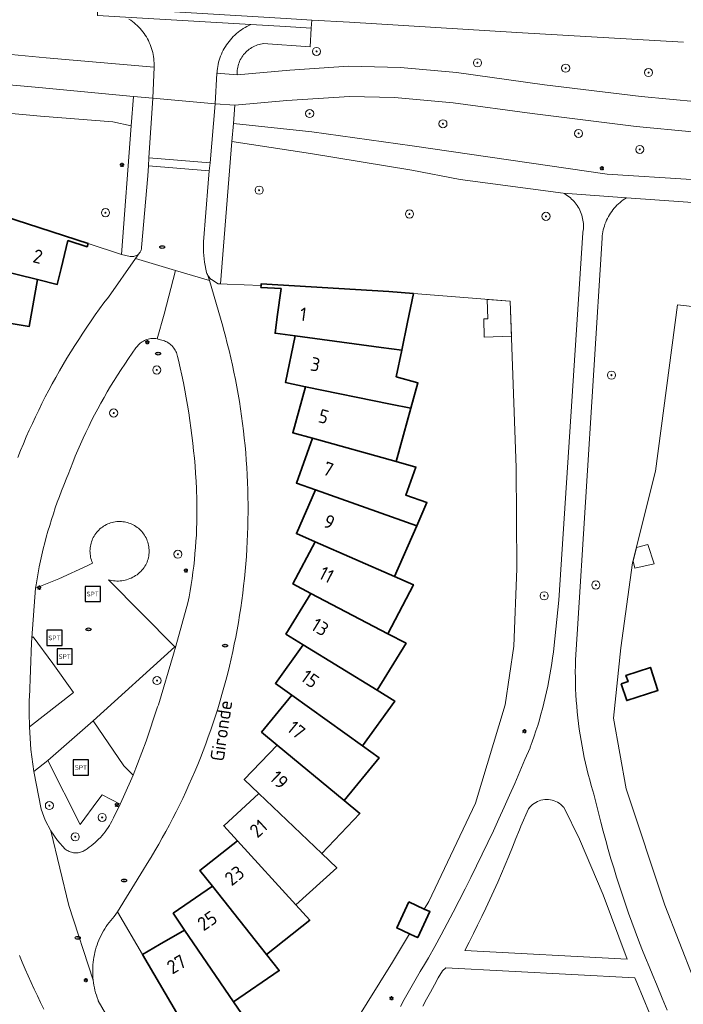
# Model space of a CAD drawing. Header units: metres. Extents: x 152610 to 160096, y 456114 to 462495.
# Tile 562 of 656: x 158316 to 158381, y 460852 to 460949. Entities that reach past the tile are written whole.
import ezdxf
from ezdxf.enums import TextEntityAlignment as Align

# ---------------------------------------------------------------- set-up
doc = ezdxf.new("R2010")
doc.units = ezdxf.units.M
doc.header["$LTSCALE"] = 0.5
doc.layers.get('0').update_dxf_attribs({"linetype": 'CONTINUOUS'})
for name, color, linetype, lineweight in [('B-PV-GR-BOOM-S', 251, 'CONTINUOUS', 25), ('B-PV-IE-MEUBILAIR-S', 251, 'CONTINUOUS', 25), ('B-PV-IE-MEUBILAIR_WEGMEUBILAIR-S', 251, 'CONTINUOUS', 25), ('B-PV-OG-BEBOUWING-GV', 6, 'CONTINUOUS', 35), ('B-PV-OG-BEBOUWING-T18', 1, 'CONTINUOUS', 18), ('B-PV-OG-BEBOUWING_SCHUUR-GV', 251, 'CONTINUOUS', 18), ('B-PV-OG-TERREIN_BEGROEID-GV', 251, 'CONTINUOUS', 18), ('B-PV-OG-TOPOGRAFIE-T18', 1, 'CONTINUOUS', 18), ('B-PV-VH-GESLOTENVERHARDING_ASFALT-GV', 251, 'CONTINUOUS', 18), ('B-PV-VH-OPENVERHARDING_BETONSTRAATSTEEN-GV', 251, 'CONTINUOUS', 18), ('B-PV-VH-OPENVERHARDING_STRAATBAKSTEEN-GV', 251, 'CONTINUOUS', 18), ('B-PV-VH-OPENVERHARDING_TEGEL-GV', 251, 'CONTINUOUS', 18)]:
    doc.layers.add(name, color=color, linetype=linetype, lineweight=lineweight)
doc.styles.add('NLCS-ISO', font='NLCS-ISO.ttf')
doc.styles.add('NLCS-ISO-M750-T18', font='NLCS-ISO.ttf', dxfattribs={"height": 1.35})

# ---------------------------------------------------------------- blocks, each defined once
blk = doc.blocks.new('SIE-MEUBILAIR_PAAL_LICHTMAST-SO')
for points in [[(-0.62, 0), (-1, 0)], [(-0.71, 0.71), (-0.44, 0.44)], [(0, 1), (0, 0.62)], [(0.44, 0.44), (0.71, 0.71)], [(1, 0), (0.62, 0)], [(-0.71, -0.71), (-0.44, -0.44)], [(0, -0.62), (0, -1)], [(0.44, -0.44), (0.71, -0.71)]]:
    blk.add_lwpolyline(points)
blk.add_circle((0, 0), 0.5)
blk = doc.blocks.new('SIE-MEUBILAIR_PUT_RIOOLPUT-SO')
blk.add_ellipse((0, 0), major_axis=(1.25, 0), ratio=0.54)
at = {"style": 'NLCS-ISO'}
blk.add_text('ri', height=0.75, dxfattribs=at).set_placement((-0.04, 0.07), align=Align.MIDDLE_CENTER)
blk = doc.blocks.new('SIE-WEG_SPEELTOESTEL-SO')
at = {"flags": 128}
blk.add_lwpolyline([(-3.75, -3.75), (3.75, -3.75), (3.75, 3.75), (-3.75, 3.75)], close=True, dxfattribs=at)
at = {"style": 'NLCS-ISO'}
blk.add_text('SPT', height=2.25, dxfattribs=at).set_placement((0, 0), align=Align.MIDDLE_CENTER)
blk = doc.blocks.new('SGR-BOOM_GBKN-SO')
at = {"linetype": 'ByBlock', "lineweight": 18}
h = blk.add_hatch(color=0, dxfattribs=at)
h.dxf.hatch_style = 1
edge = h.paths.add_edge_path()
edge.add_arc((0, 0), 0.25, 0, 360)
at = {"color": 0, "linetype": 'ByBlock', "lineweight": 18}
for radius in [2, 0.25]:
    blk.add_circle((0, 0), radius, dxfattribs=at)
at = {"color": 0, "linetype": 'ByBlock', "lineweight": 18, "style": 'NLCS-ISO'}
blk.add_attdef('SOORT', (2.5, 0), '', height=1.5, dxfattribs=at)

msp = doc.modelspace()

# ---------------------------------------------------------------- linework, layer by layer
at = {"layer": 'B-PV-OG-BEBOUWING-GV', "flags": 128}
for points in [[(158322.465, 460926.646), (158310.515, 460930.496), (158309.864, 460927.867), (158309.191, 460925.135), (158317.476, 460923.089), (158319.416, 460922.611), (158319.803, 460924.179), (158320.476, 460926.91), (158322.353, 460926.305)], [(158309.191, 460925.135), (158307.228, 460925.619), (158306.298, 460920.276), (158314.704, 460918.813), (158316.673, 460918.471), (158317.476, 460923.089)], [(158339.459, 460922.497), (158339.448, 460922.32), (158341.417, 460922.2), (158341.047, 460919.409), (158340.834, 460917.807), (158342.817, 460917.544), (158351.279, 460916.42), (158353.286, 460916.154), (158353.85, 460918.906), (158354.425, 460921.711), (158352.007, 460921.902), (158339.47, 460922.68)], [(158351.279, 460916.42), (158342.817, 460917.544), (158341.875, 460912.949), (158343.834, 460912.548), (158352.196, 460910.834), (158354.182, 460910.427), (158354.881, 460912.93), (158352.748, 460913.527), (158353.286, 460916.154)], [(158352.196, 460910.834), (158343.834, 460912.548), (158342.573, 460908.03), (158344.499, 460907.492), (158352.721, 460905.198), (158354.182, 460910.427)], [(158352.721, 460905.198), (158344.499, 460907.492), (158342.925, 460903.076), (158344.809, 460902.404), (158354.758, 460898.858), (158355.76, 460901.148), (158353.687, 460901.888), (158354.673, 460904.654)], [(158354.758, 460898.858), (158344.809, 460902.404), (158342.929, 460898.108), (158344.762, 460897.306), (158352.583, 460893.886)], [(158352.583, 460893.886), (158344.762, 460897.306), (158342.587, 460893.151), (158344.359, 460892.223), (158351.921, 460888.265), (158354.438, 460893.075)], [(158351.921, 460888.265), (158344.359, 460892.223), (158341.899, 460888.231), (158343.602, 460887.181), (158350.871, 460882.705), (158353.717, 460887.325)], [(158350.871, 460882.705), (158343.602, 460887.181), (158340.868, 460883.369), (158342.494, 460882.204), (158349.431, 460877.231), (158352.594, 460881.643)], [(158374.865, 460883.333), (158375.403, 460881.686), (158378.461, 460882.684), (158377.722, 460884.948), (158375.328, 460884.166), (158375.529, 460883.55)], [(158349.431, 460877.231), (158342.494, 460882.204), (158339.501, 460878.592), (158341.041, 460877.316), (158347.613, 460871.87), (158351.078, 460876.05)], [(158347.613, 460871.87), (158341.041, 460877.316), (158337.803, 460873.922), (158339.249, 460872.541), (158345.427, 460866.65), (158349.173, 460870.577)], [(158345.427, 460866.65), (158339.249, 460872.541), (158335.783, 460869.382), (158337.129, 460867.904), (158342.879, 460861.594), (158346.893, 460865.251)], [(158342.879, 460861.594), (158337.129, 460867.904), (158333.45, 460864.994), (158334.69, 460863.425), (158339.985, 460856.73), (158344.243, 460860.097)], [(158339.985, 460856.73), (158334.69, 460863.425), (158330.817, 460860.779), (158331.944, 460859.128), (158336.76, 460852.083), (158341.241, 460855.142)], [(158353.977, 460861.897), (158352.791, 460859.34), (158354.051, 460858.755), (158354.612, 460858.495), (158354.863, 460858.379), (158356.05, 460860.936), (158355.504, 460861.189)], [(158336.76, 460852.083), (158331.944, 460859.128), (158329.481, 460857.689), (158327.81, 460856.71), (158334.153, 460845.868), (158334.462, 460846.051), (158336.775, 460847.215), (158335.874, 460849.221), (158337.903, 460850.41)]]:
    msp.add_lwpolyline(points, close=True, dxfattribs=at)
at = {"layer": 'B-PV-OG-BEBOUWING_SCHUUR-GV', "flags": 128}
for points in [[(158363.938, 460920.958), (158361.68, 460921.137), (158361.736, 460919.232), (158361.352, 460919.23), (158361.385, 460917.43), (158364.065, 460917.524)], [(158378.084, 460895.133), (158377.486, 460897.049), (158376.355, 460896.732), (158376.024, 460895.409), (158376.203, 460894.703)]]:
    msp.add_lwpolyline(points, close=True, dxfattribs=at)
at = {"layer": 'B-PV-OG-TERREIN_BEGROEID-GV', "flags": 128}
for points in [[(158310.735, 460945.605), (158318.342, 460944.882), (158328.942, 460943.977), (158328.946, 460944.183), (158328.942, 460944.39), (158328.931, 460944.596), (158328.911, 460944.802), (158328.883, 460945.006), (158328.848, 460945.21), (158328.804, 460945.412), (158328.753, 460945.612), (158328.694, 460945.81), (158328.628, 460946.005), (158328.554, 460946.198), (158328.472, 460946.388), (158328.383, 460946.574), (158328.288, 460946.757), (158328.185, 460946.936), (158328.075, 460947.111), (158327.958, 460947.282), (158327.835, 460947.448), (158327.706, 460947.609), (158327.571, 460947.764), (158327.429, 460947.915), (158327.282, 460948.06), (158327.129, 460948.199), (158326.972, 460948.332), (158326.809, 460948.459), (158326.641, 460948.579), (158326.469, 460948.693)], [(158380.975, 460946.415), (158364.584, 460947.383), (158348.147, 460948.388), (158344.442, 460948.605), (158344.396, 460947.806), (158344.279, 460945.982), (158339.653, 460946.279), (158339.556, 460946.264), (158339.406, 460946.235), (158339.257, 460946.198), (158339.111, 460946.154), (158338.966, 460946.101), (158338.825, 460946.042), (158338.687, 460945.975), (158338.553, 460945.9), (158338.423, 460945.819), (158338.297, 460945.732), (158338.176, 460945.638), (158338.06, 460945.537), (158337.95, 460945.431), (158337.845, 460945.319), (158337.746, 460945.202), (158337.654, 460945.08), (158337.567, 460944.953), (158337.488, 460944.822), (158337.416, 460944.687), (158337.35, 460944.548), (158337.292, 460944.406), (158337.242, 460944.262), (158337.199, 460944.114), (158337.164, 460943.965), (158337.137, 460943.814), (158337.117, 460943.662), (158337.106, 460943.51), (158337.102, 460943.356), (158337.107, 460943.203), (158342.297, 460943.664), (158348.064, 460944.06), (158353.147, 460943.937), (158358.676, 460943.447), (158367.332, 460942.246), (158376.812, 460941.086), (158387.974, 460940.021)], [(158310.515, 460930.496), (158322.465, 460926.646), (158325.722, 460925.557), (158326.7, 460938.196), (158324.884, 460938.608), (158317.783, 460939.147), (158308.531, 460939.997)], [(158353.165, 460851.595), (158353.538, 460852.294), (158353.918, 460852.989), (158354.306, 460853.681), (158354.699, 460854.368), (158355.1, 460855.051), (158355.508, 460855.73), (158355.923, 460856.405), (158356.538, 460857.522), (158357.145, 460858.642), (158357.746, 460859.767), (158358.339, 460860.895), (158358.926, 460862.027), (158359.505, 460863.162), (158360.077, 460864.301), (158360.642, 460865.444), (158361.2, 460866.59), (158361.75, 460867.739), (158362.294, 460868.892), (158362.83, 460870.049), (158363.359, 460871.209), (158363.88, 460872.372), (158364.394, 460873.538), (158364.901, 460874.708), (158365.401, 460875.88), (158365.893, 460877.056), (158365.913, 460877.104), (158366.109, 460877.637), (158366.297, 460878.173), (158366.477, 460878.711), (158366.65, 460879.252), (158366.815, 460879.795), (158366.973, 460880.341), (158367.123, 460880.889), (158367.265, 460881.439), (158367.399, 460881.99), (158367.526, 460882.544), (158367.644, 460883.099), (158367.755, 460883.656), (158367.858, 460884.214), (158367.954, 460884.774), (158368.041, 460885.335), (158368.12, 460885.898), (158368.192, 460886.461), (158368.233, 460886.819), (158368.718, 460891.574), (158371.088, 460927.663), (158371.102, 460927.743), (158371.126, 460927.912), (158371.141, 460928.082), (158371.149, 460928.253), (158371.149, 460928.424), (158371.141, 460928.595), (158371.124, 460928.765), (158371.1, 460928.934), (158371.068, 460929.102), (158371.028, 460929.268), (158370.981, 460929.432), (158370.925, 460929.594), (158370.863, 460929.753), (158370.793, 460929.909), (158370.715, 460930.061), (158370.631, 460930.21), (158370.54, 460930.354), (158370.442, 460930.494), (158370.337, 460930.63), (158370.227, 460930.76), (158370.11, 460930.885), (158369.988, 460931.005), (158369.86, 460931.118), (158369.727, 460931.226), (158369.59, 460931.327), (158369.447, 460931.421), (158369.301, 460931.509), (158369.15, 460931.59), (158359.014, 460932.92), (158354.283, 460933.826), (158344.328, 460935.471), (158336.599, 460936.644), (158335.475, 460922.657), (158336.113, 460922.645), (158339.459, 460922.497), (158339.47, 460922.68), (158352.007, 460921.902), (158354.425, 460921.711), (158363.938, 460920.958), (158364.541, 460904.604), (158364.583, 460894.653), (158364.31, 460887.026), (158363.457, 460881.265), (158360.524, 460871.606), (158355.952, 460861.94), (158355.504, 460861.189), (158356.05, 460860.936), (158354.863, 460858.379), (158354.612, 460858.495), (158354.051, 460858.755), (158352.393, 460855.977), (158343.658, 460841.989)], [(158381.419, 460930.687), (158375.369, 460931.118), (158375.221, 460931.024), (158375.056, 460930.909), (158374.895, 460930.789), (158374.74, 460930.662), (158374.589, 460930.528), (158374.444, 460930.389), (158374.305, 460930.245), (158374.171, 460930.095), (158374.044, 460929.939), (158373.923, 460929.779), (158373.808, 460929.614), (158373.7, 460929.444), (158373.599, 460929.271), (158373.505, 460929.093), (158373.418, 460928.912), (158373.338, 460928.728), (158373.265, 460928.541), (158373.2, 460928.35), (158373.143, 460928.158), (158373.094, 460927.963), (158373.052, 460927.766), (158373.018, 460927.568), (158372.992, 460927.369), (158372.974, 460927.169), (158370.529, 460888.229), (158370.386, 460886.227), (158370.365, 460885.661), (158370.352, 460885.094), (158370.347, 460884.528), (158370.351, 460883.961), (158370.362, 460883.394), (158370.381, 460882.828), (158370.408, 460882.262), (158370.443, 460881.696), (158370.486, 460881.131), (158370.537, 460880.567), (158370.596, 460880.004), (158370.663, 460879.441), (158370.738, 460878.879), (158370.821, 460878.319), (158370.912, 460877.759), (158371.01, 460877.201), (158371.117, 460876.645), (158371.231, 460876.09), (158371.354, 460875.536), (158371.484, 460874.985), (158371.621, 460874.435), (158371.767, 460873.888), (158371.92, 460873.342), (158372.081, 460872.799), (158372.181, 460872.474), (158372.397, 460871.562), (158372.621, 460870.652), (158372.852, 460869.743), (158373.091, 460868.837), (158373.338, 460867.933), (158373.593, 460867.03), (158373.855, 460866.131), (158374.125, 460865.233), (158374.403, 460864.338), (158374.688, 460863.445), (158374.981, 460862.554), (158375.282, 460861.666), (158375.59, 460860.781), (158375.906, 460859.898), (158376.229, 460859.019), (158376.559, 460858.141), (158376.898, 460857.267), (158377.243, 460856.396), (158377.596, 460855.527), (158377.956, 460854.662), (158378.324, 460853.8), (158378.395, 460853.636), (158378.883, 460852.435), (158379.378, 460851.238)], [(158383.375, 460850.77), (158379.135, 460861.581), (158375.35, 460873.003), (158374.101, 460879.975), (158374.834, 460886.88), (158375.981, 460895.235), (158378.23, 460904.242), (158380.402, 460920.587), (158391.72, 460919.308)], [(158334.153, 460845.868), (158327.81, 460856.71), (158325.35, 460860.914), (158325.179, 460860.687), (158325.01, 460860.46), (158324.842, 460860.272), (158324.68, 460860.079), (158324.525, 460859.881), (158324.375, 460859.679), (158324.233, 460859.471), (158324.096, 460859.259), (158323.967, 460859.043), (158323.845, 460858.823), (158323.729, 460858.599), (158323.621, 460858.372), (158323.52, 460858.141), (158323.427, 460857.907), (158323.341, 460857.671), (158323.262, 460857.431), (158323.192, 460857.19), (158323.128, 460856.946), (158323.073, 460856.7), (158323.026, 460856.453), (158322.986, 460856.204), (158322.954, 460855.955), (158322.931, 460855.704), (158322.915, 460855.453), (158322.907, 460855.201), (158322.907, 460854.949), (158322.915, 460854.697), (158322.931, 460854.446), (158322.956, 460854.195), (158322.988, 460853.946), (158323.028, 460853.697), (158323.076, 460853.45), (158323.131, 460853.204), (158323.195, 460852.961), (158323.266, 460852.719), (158323.345, 460852.48), (158323.431, 460852.243), (158323.46, 460852.17), (158324.17, 460850.92)], [(158377.64, 460850.963), (158377.013, 460852.469), (158376.393, 460853.979), (158376.203, 460854.434), (158357.611, 460855.414), (158357.278, 460855.109), (158356.881, 460854.42), (158356.492, 460853.728), (158356.109, 460853.031), (158355.733, 460852.331), (158355.365, 460851.627)]]:
    msp.add_lwpolyline(points, dxfattribs=at)
for points in [[(158352.577, 460940.987), (158348.163, 460941.1), (158341.988, 460940.683), (158336.886, 460940.221), (158336.743, 460938.439), (158344.435, 460937.613), (158354.322, 460936.225), (158373.477, 460933.431), (158381.756, 460932.938), (158390.706, 460932.116), (158400.464, 460930.897), (158404.212, 460930.579), (158408.375, 460930.497), (158408.692, 460935.235), (158398.175, 460936.201), (158387.392, 460937.072), (158376.336, 460938.119), (158366.098, 460939.421), (158358.354, 460940.473)], [(158317.29, 460892.75), (158319.57, 460893.65), (158322.43, 460894.97), (158322.9, 460895.19), (158322.887, 460895.218), (158322.83, 460895.359), (158322.78, 460895.503), (158322.737, 460895.649), (158322.702, 460895.798), (158322.675, 460895.948), (158322.656, 460896.099), (158322.644, 460896.251), (158322.641, 460896.403), (158322.646, 460896.556), (158322.659, 460896.708), (158322.679, 460896.859), (158322.708, 460897.008), (158322.745, 460897.157), (158322.789, 460897.302), (158322.84, 460897.446), (158322.9, 460897.586), (158322.966, 460897.724), (158323.04, 460897.857), (158323.12, 460897.987), (158323.207, 460898.112), (158323.301, 460898.232), (158323.401, 460898.347), (158323.506, 460898.457), (158323.618, 460898.561), (158323.734, 460898.659), (158323.856, 460898.751), (158323.982, 460898.837), (158324.113, 460898.916), (158324.247, 460898.987), (158324.385, 460899.052), (158324.527, 460899.109), (158324.671, 460899.159), (158324.817, 460899.201), (158324.966, 460899.236), (158325.116, 460899.262), (158325.267, 460899.281), (158325.419, 460899.291), (158325.571, 460899.294), (158325.724, 460899.289), (158325.876, 460899.275), (158326.027, 460899.254), (158326.176, 460899.225), (158326.324, 460899.188), (158326.47, 460899.144), (158326.613, 460899.091), (158326.753, 460899.032), (158326.891, 460898.965), (158327.024, 460898.891), (158327.153, 460898.81), (158327.278, 460898.722), (158327.398, 460898.628), (158327.513, 460898.528), (158327.622, 460898.422), (158327.726, 460898.31), (158327.824, 460898.194), (158327.915, 460898.071), (158328, 460897.945), (158328.079, 460897.814), (158328.15, 460897.679), (158328.214, 460897.541), (158328.271, 460897.4), (158328.32, 460897.255), (158328.362, 460897.109), (158328.396, 460896.96), (158328.422, 460896.81), (158328.44, 460896.659), (158328.45, 460896.506), (158328.452, 460896.354), (158328.446, 460896.202), (158328.432, 460896.05), (158328.411, 460895.899), (158328.381, 460895.749), (158328.344, 460895.602), (158328.299, 460895.456), (158328.246, 460895.313), (158328.186, 460895.173), (158328.118, 460895.036), (158328.044, 460894.903), (158327.962, 460894.774), (158327.874, 460894.65), (158327.78, 460894.53), (158327.75, 460894.497), (158327.636, 460894.381), (158327.517, 460894.27), (158327.392, 460894.165), (158327.262, 460894.067), (158327.128, 460893.975), (158326.989, 460893.889), (158326.846, 460893.811), (158326.699, 460893.74), (158326.549, 460893.676), (158326.397, 460893.619), (158326.241, 460893.57), (158326.084, 460893.528), (158325.924, 460893.495), (158325.763, 460893.469), (158325.601, 460893.451), (158325.438, 460893.442), (158325.275, 460893.44), (158325.113, 460893.446), (158324.95, 460893.46), (158324.789, 460893.482), (158324.628, 460893.512), (158324.47, 460893.55), (158330.991, 460886.97), (158331.071, 460887.023), (158332.26, 460891.29), (158332.375, 460891.891), (158332.483, 460892.494), (158332.582, 460893.098), (158332.674, 460893.704), (158332.758, 460894.31), (158332.834, 460894.918), (158332.902, 460895.527), (158332.962, 460896.136), (158333.014, 460896.746), (158333.058, 460897.357), (158333.094, 460897.968), (158333.122, 460898.58), (158333.142, 460899.192), (158333.154, 460899.804), (158333.158, 460900.417), (158333.154, 460901.029), (158333.142, 460901.641), (158333.122, 460902.253), (158333.12, 460902.31), (158333.11, 460902.51), (158333.069, 460903.26), (158333.021, 460904.01), (158332.965, 460904.76), (158332.9, 460905.508), (158332.828, 460906.256), (158332.747, 460907.003), (158332.659, 460907.749), (158332.563, 460908.495), (158332.459, 460909.239), (158332.347, 460909.982), (158332.227, 460910.723), (158332.099, 460911.464), (158331.963, 460912.203), (158331.819, 460912.941), (158331.668, 460913.677), (158331.509, 460914.411), (158331.341, 460915.144), (158331.25, 460915.53), (158331.218, 460915.657), (158331.179, 460915.781), (158331.132, 460915.903), (158331.078, 460916.022), (158331.016, 460916.137), (158330.948, 460916.248), (158330.873, 460916.355), (158330.791, 460916.457), (158330.704, 460916.554), (158330.61, 460916.646), (158330.512, 460916.731), (158330.408, 460916.81), (158330.299, 460916.883), (158330.187, 460916.949), (158330.07, 460917.008), (158329.95, 460917.06), (158329.827, 460917.104), (158329.702, 460917.141), (158329.574, 460917.17), (158329.45, 460917.19), (158329.25, 460917.26), (158329.123, 460917.279), (158328.996, 460917.29), (158328.867, 460917.293), (158328.739, 460917.288), (158328.612, 460917.276), (158328.485, 460917.255), (158328.361, 460917.226), (158328.238, 460917.19), (158328.117, 460917.146), (158328, 460917.095), (158327.886, 460917.036), (158327.776, 460916.97), (158327.67, 460916.898), (158327.569, 460916.819), (158327.473, 460916.734), (158327.382, 460916.644), (158327.298, 460916.547), (158327.219, 460916.446), (158327.16, 460916.36), (158326.784, 460915.837), (158326.415, 460915.308), (158326.053, 460914.776), (158325.697, 460914.239), (158325.348, 460913.697), (158325.005, 460913.151), (158324.67, 460912.601), (158324.341, 460912.047), (158324.019, 460911.489), (158323.704, 460910.927), (158323.397, 460910.361), (158323.096, 460909.791), (158322.802, 460909.218), (158322.515, 460908.641), (158322.236, 460908.06), (158321.964, 460907.476), (158321.699, 460906.889), (158321.441, 460906.298), (158321.191, 460905.705), (158320.948, 460905.108), (158320.713, 460904.508), (158320.485, 460903.905), (158320.38, 460903.62), (158320.071, 460902.876), (158319.85, 460902.319), (158319.635, 460901.759), (158319.429, 460901.196), (158319.23, 460900.63), (158319.038, 460900.062), (158318.854, 460899.492), (158318.678, 460898.918), (158318.509, 460898.343), (158318.348, 460897.766), (158318.195, 460897.186), (158318.05, 460896.604), (158317.912, 460896.021), (158317.782, 460895.435), (158317.66, 460894.848), (158317.546, 460894.26), (158317.44, 460893.67), (158317.341, 460893.078)], [(158316.69, 460879.1), (158321.01, 460882.49), (158319, 460885.32), (158317.05, 460887.96), (158316.92, 460887.867), (158316.883, 460887.376), (158316.7, 460881.99), (158316.67, 460881.84), (158316.657, 460880.47)], [(158330.858, 460886.261), (158331.071, 460887.023), (158330.991, 460886.97), (158322.94, 460879.7), (158325.96, 460875.27), (158326.87, 460874.35), (158328.165, 460877.684), (158329.29, 460881.08), (158329.36, 460881.26)], [(158321.67, 460869.49), (158318.51, 460875.78), (158317.11, 460874.7), (158317.85, 460871.01), (158318.243, 460869.921), (158318.775, 460868.893), (158319.434, 460867.945), (158320.21, 460867.09), (158320.3, 460867.02), (158320.394, 460866.957), (158320.493, 460866.9), (158320.596, 460866.85), (158320.702, 460866.808), (158320.81, 460866.773), (158320.921, 460866.746), (158321.033, 460866.727), (158321.146, 460866.715), (158321.26, 460866.712), (158321.374, 460866.716), (158321.487, 460866.729), (158321.6, 460866.75), (158321.71, 460866.778), (158321.818, 460866.814), (158321.923, 460866.857), (158322.025, 460866.908), (158322.123, 460866.966), (158322.16, 460866.99), (158322.365, 460867.123), (158322.565, 460867.263), (158322.76, 460867.41), (158322.951, 460867.563), (158323.137, 460867.722), (158323.317, 460867.886), (158323.491, 460868.057), (158323.66, 460868.234), (158323.824, 460868.415), (158323.981, 460868.602), (158324.132, 460868.795), (158324.276, 460868.991), (158324.414, 460869.193), (158324.545, 460869.399), (158324.67, 460869.609), (158324.788, 460869.823), (158324.898, 460870.041), (158324.95, 460870.15), (158325.593, 460871.499), (158323.839, 460872.431), (158323.42, 460871.87)], [(158359.473, 460857.118), (158375.435, 460856.277), (158373.089, 460862.588), (158370.769, 460868.074), (158369.211, 460871.194), (158369.191, 460871.218), (158369.06, 460871.353), (158368.919, 460871.476), (158368.768, 460871.587), (158368.608, 460871.685), (158368.44, 460871.768), (158368.266, 460871.837), (158368.086, 460871.891), (158367.902, 460871.929), (158367.716, 460871.952), (158367.529, 460871.959), (158367.341, 460871.949), (158367.155, 460871.924), (158366.973, 460871.883), (158366.794, 460871.826), (158366.62, 460871.755), (158366.454, 460871.669), (158366.295, 460871.569), (158366.145, 460871.456), (158366.006, 460871.33), (158365.878, 460871.194), (158365.761, 460871.046), (158364.987, 460869.347), (158364.853, 460868.994), (158364.516, 460868.125), (158364.172, 460867.259), (158363.821, 460866.396), (158363.462, 460865.536), (158363.096, 460864.679), (158362.722, 460863.826), (158362.341, 460862.975), (158361.953, 460862.128), (158361.558, 460861.284), (158361.155, 460860.444), (158360.745, 460859.607), (158360.328, 460858.774), (158359.904, 460857.944)]]:
    msp.add_lwpolyline(points, close=True, dxfattribs=at)
at = {"layer": 'B-PV-VH-GESLOTENVERHARDING_ASFALT-GV', "flags": 128}
for points in [[(158324.89, 460949.768), (158323.42, 460949.856), (158323.372, 460949.057), (158326.126, 460948.893), (158338.453, 460948.156), (158341.868, 460947.952), (158344.396, 460947.806), (158344.442, 460948.605), (158341.916, 460948.751)], [(158353.147, 460943.937), (158348.064, 460944.06), (158342.297, 460943.664), (158337.107, 460943.203), (158335.125, 460943.394), (158334.938, 460940.376), (158336.886, 460940.221), (158341.988, 460940.683), (158348.163, 460941.1), (158352.577, 460940.987), (158358.354, 460940.473), (158366.098, 460939.421), (158376.336, 460938.119), (158387.392, 460937.072), (158398.175, 460936.201), (158408.692, 460935.235), (158410.625, 460935.108), (158410.816, 460938.137), (158408.902, 460938.27), (158397.8, 460939.209), (158387.974, 460940.021), (158376.812, 460941.086), (158367.332, 460942.246), (158358.676, 460943.447)], [(158328.824, 460940.93), (158326.923, 460941.081), (158326.7, 460938.196), (158325.722, 460925.557), (158326.605, 460925.368), (158326.689, 460925.354), (158326.775, 460925.348), (158326.86, 460925.35), (158326.945, 460925.36), (158327.028, 460925.377), (158327.11, 460925.403), (158327.189, 460925.436), (158327.264, 460925.476), (158327.335, 460925.523), (158327.402, 460925.577), (158327.463, 460925.636), (158327.519, 460925.701), (158327.568, 460925.771), (158327.61, 460925.845), (158327.646, 460925.923), (158327.673, 460926.004), (158327.694, 460926.087), (158327.706, 460926.172), (158327.71, 460926.244), (158328.317, 460933.27), (158328.382, 460934.251), (158328.434, 460935.039)], [(158336.886, 460940.221), (158334.938, 460940.376), (158334.44, 460934.576), (158334.369, 460933.772), (158334.241, 460932.575), (158333.801, 460926.808), (158333.81, 460925.785), (158333.901, 460924.793), (158334.102, 460923.786), (158334.136, 460923.686), (158334.177, 460923.588), (158334.226, 460923.494), (158334.228, 460923.49), (158334.281, 460923.403), (158334.343, 460923.318), (158334.412, 460923.237), (158334.486, 460923.161), (158334.566, 460923.092), (158334.577, 460923.083), (158335.242, 460922.662), (158335.475, 460922.657), (158336.599, 460936.644), (158336.743, 460938.439)], [(158375.435, 460856.277), (158359.473, 460857.118), (158359.904, 460857.944), (158360.328, 460858.774), (158360.745, 460859.607), (158361.155, 460860.444), (158361.558, 460861.284), (158361.953, 460862.128), (158362.341, 460862.975), (158362.722, 460863.826), (158363.096, 460864.679), (158363.462, 460865.536), (158363.821, 460866.396), (158364.172, 460867.259), (158364.516, 460868.125), (158364.853, 460868.994), (158364.987, 460869.347), (158365.761, 460871.046), (158365.878, 460871.194), (158366.006, 460871.33), (158366.145, 460871.456), (158366.295, 460871.569), (158366.454, 460871.669), (158366.62, 460871.755), (158366.794, 460871.826), (158366.973, 460871.883), (158367.155, 460871.924), (158367.341, 460871.949), (158367.529, 460871.959), (158367.716, 460871.952), (158367.902, 460871.929), (158368.086, 460871.891), (158368.266, 460871.837), (158368.44, 460871.768), (158368.608, 460871.685), (158368.768, 460871.587), (158368.919, 460871.476), (158369.06, 460871.353), (158369.191, 460871.218), (158369.211, 460871.194), (158370.769, 460868.074), (158373.089, 460862.588)]]:
    msp.add_lwpolyline(points, close=True, dxfattribs=at)
for points in [[(158326.469, 460948.693), (158326.641, 460948.579), (158326.809, 460948.459), (158326.972, 460948.332), (158327.129, 460948.199), (158327.282, 460948.06), (158327.429, 460947.915), (158327.571, 460947.764), (158327.706, 460947.609), (158327.835, 460947.448), (158327.958, 460947.282), (158328.075, 460947.111), (158328.185, 460946.936), (158328.288, 460946.757), (158328.383, 460946.574), (158328.472, 460946.388), (158328.554, 460946.198), (158328.628, 460946.005), (158328.694, 460945.81), (158328.753, 460945.612), (158328.804, 460945.412), (158328.848, 460945.21), (158328.883, 460945.006), (158328.911, 460944.802), (158328.931, 460944.596), (158328.942, 460944.39), (158328.946, 460944.183), (158328.942, 460943.977), (158328.824, 460940.93), (158334.938, 460940.376), (158335.125, 460943.394), (158335.126, 460943.414), (158335.143, 460943.623), (158335.167, 460943.832), (158335.2, 460944.04), (158335.24, 460944.246), (158335.288, 460944.451), (158335.344, 460944.653), (158335.408, 460944.854), (158335.479, 460945.052), (158335.558, 460945.247), (158335.644, 460945.438), (158335.737, 460945.627), (158335.837, 460945.812), (158335.945, 460945.992), (158336.059, 460946.169), (158336.179, 460946.341), (158336.307, 460946.508), (158336.44, 460946.671), (158336.58, 460946.828), (158336.725, 460946.98), (158336.876, 460947.126), (158337.033, 460947.267), (158337.195, 460947.401), (158337.361, 460947.529), (158337.533, 460947.65), (158337.709, 460947.765), (158337.889, 460947.874), (158338.074, 460947.975), (158338.262, 460948.069), (158338.453, 460948.156), (158326.126, 460948.893)], [(158341.916, 460948.751), (158344.442, 460948.605), (158348.147, 460948.388), (158364.584, 460947.383), (158380.975, 460946.415)], [(158307.783, 460942.838), (158317.597, 460941.963), (158326.923, 460941.081), (158328.824, 460940.93), (158328.942, 460943.977), (158318.342, 460944.882), (158310.735, 460945.605)], [(158379.378, 460851.238), (158378.883, 460852.435), (158378.395, 460853.636), (158378.324, 460853.8), (158377.956, 460854.662), (158377.596, 460855.527), (158377.243, 460856.396), (158376.898, 460857.267), (158376.559, 460858.141), (158376.229, 460859.019), (158375.906, 460859.898), (158375.59, 460860.781), (158375.282, 460861.666), (158374.981, 460862.554), (158374.688, 460863.445), (158374.403, 460864.338), (158374.125, 460865.233), (158373.855, 460866.131), (158373.593, 460867.03), (158373.338, 460867.933), (158373.091, 460868.837), (158372.852, 460869.743), (158372.621, 460870.652), (158372.397, 460871.562), (158372.181, 460872.474), (158372.081, 460872.799), (158371.92, 460873.342), (158371.767, 460873.888), (158371.621, 460874.435), (158371.484, 460874.985), (158371.354, 460875.536), (158371.231, 460876.09), (158371.117, 460876.645), (158371.01, 460877.201), (158370.912, 460877.759), (158370.821, 460878.319), (158370.738, 460878.879), (158370.663, 460879.441), (158370.596, 460880.004), (158370.537, 460880.567), (158370.486, 460881.131), (158370.443, 460881.696), (158370.408, 460882.262), (158370.381, 460882.828), (158370.362, 460883.394), (158370.351, 460883.961), (158370.347, 460884.528), (158370.352, 460885.094), (158370.365, 460885.661), (158370.386, 460886.227), (158370.529, 460888.229), (158372.974, 460927.169), (158372.992, 460927.369), (158373.018, 460927.568), (158373.052, 460927.766), (158373.094, 460927.963), (158373.143, 460928.158), (158373.2, 460928.35), (158373.265, 460928.541), (158373.338, 460928.728), (158373.418, 460928.912), (158373.505, 460929.093), (158373.599, 460929.271), (158373.7, 460929.444), (158373.808, 460929.614), (158373.923, 460929.779), (158374.044, 460929.939), (158374.171, 460930.095), (158374.305, 460930.245), (158374.444, 460930.389), (158374.589, 460930.528), (158374.74, 460930.662), (158374.895, 460930.789), (158375.056, 460930.909), (158375.221, 460931.024), (158375.369, 460931.118), (158369.15, 460931.59), (158369.301, 460931.509), (158369.447, 460931.421), (158369.59, 460931.327), (158369.727, 460931.226), (158369.86, 460931.118), (158369.988, 460931.005), (158370.11, 460930.885), (158370.227, 460930.76), (158370.337, 460930.63), (158370.442, 460930.494), (158370.54, 460930.354), (158370.631, 460930.21), (158370.715, 460930.061), (158370.793, 460929.909), (158370.863, 460929.753), (158370.925, 460929.594), (158370.981, 460929.432), (158371.028, 460929.268), (158371.068, 460929.102), (158371.1, 460928.934), (158371.124, 460928.765), (158371.141, 460928.595), (158371.149, 460928.424), (158371.149, 460928.253), (158371.141, 460928.082), (158371.126, 460927.912), (158371.102, 460927.743), (158371.088, 460927.663), (158368.718, 460891.574), (158368.233, 460886.819), (158368.192, 460886.461), (158368.12, 460885.898), (158368.041, 460885.335), (158367.954, 460884.774), (158367.858, 460884.214), (158367.755, 460883.656), (158367.644, 460883.099), (158367.526, 460882.544), (158367.399, 460881.99), (158367.265, 460881.439), (158367.123, 460880.889), (158366.973, 460880.341), (158366.815, 460879.795), (158366.65, 460879.252), (158366.477, 460878.711), (158366.297, 460878.173), (158366.109, 460877.637), (158365.913, 460877.104), (158365.893, 460877.056), (158365.401, 460875.88), (158364.901, 460874.708), (158364.394, 460873.538), (158363.88, 460872.372), (158363.359, 460871.209), (158362.83, 460870.049), (158362.294, 460868.892), (158361.75, 460867.739), (158361.2, 460866.59), (158360.642, 460865.444), (158360.077, 460864.301), (158359.505, 460863.162), (158358.926, 460862.027), (158358.339, 460860.895), (158357.746, 460859.767), (158357.145, 460858.642), (158356.538, 460857.522), (158355.923, 460856.405), (158355.508, 460855.73), (158355.1, 460855.051), (158354.699, 460854.368), (158354.306, 460853.681), (158353.918, 460852.989), (158353.538, 460852.294), (158353.165, 460851.595)], [(158355.365, 460851.627), (158355.733, 460852.331), (158356.109, 460853.031), (158356.492, 460853.728), (158356.881, 460854.42), (158357.278, 460855.109), (158357.611, 460855.414), (158376.203, 460854.434), (158376.393, 460853.979), (158377.013, 460852.469), (158377.64, 460850.963)]]:
    msp.add_lwpolyline(points, dxfattribs=at)
at = {"layer": 'B-PV-VH-OPENVERHARDING_BETONSTRAATSTEEN-GV', "flags": 128}
for points in [[(158334.938, 460940.376), (158328.824, 460940.93), (158328.434, 460935.039), (158334.44, 460934.576)], [(158344.435, 460937.613), (158336.743, 460938.439), (158336.599, 460936.644), (158344.328, 460935.471), (158354.283, 460933.826), (158359.014, 460932.92), (158369.15, 460931.59), (158375.369, 460931.118), (158381.419, 460930.687), (158390.367, 460929.792), (158404.224, 460928.756), (158408.241, 460928.484), (158408.375, 460930.497), (158404.212, 460930.579), (158400.464, 460930.897), (158390.706, 460932.116), (158381.756, 460932.938), (158373.477, 460933.431), (158354.322, 460936.225)], [(158334.44, 460934.576), (158328.434, 460935.039), (158328.382, 460934.251), (158334.369, 460933.772)], [(158334.369, 460933.772), (158328.382, 460934.251), (158328.317, 460933.27), (158327.71, 460926.244), (158327.706, 460926.172), (158327.694, 460926.087), (158327.673, 460926.004), (158327.646, 460925.923), (158327.61, 460925.845), (158327.568, 460925.771), (158327.519, 460925.701), (158327.124, 460925.143), (158331.042, 460923.976), (158334.376, 460922.983), (158334.228, 460923.49), (158334.226, 460923.494), (158334.177, 460923.588), (158334.136, 460923.686), (158334.102, 460923.786), (158333.901, 460924.793), (158333.81, 460925.785), (158333.801, 460926.808), (158334.241, 460932.575)], [(158319.57, 460893.65), (158317.29, 460892.75), (158316.92, 460887.867), (158317.05, 460887.96), (158319, 460885.32), (158321.01, 460882.49), (158316.69, 460879.1), (158316.84, 460876.894), (158317.11, 460874.7), (158318.51, 460875.78), (158322.94, 460879.7), (158330.991, 460886.97), (158324.47, 460893.55), (158324.628, 460893.512), (158324.789, 460893.482), (158324.95, 460893.46), (158325.113, 460893.446), (158325.275, 460893.44), (158325.438, 460893.442), (158325.601, 460893.451), (158325.763, 460893.469), (158325.924, 460893.495), (158326.084, 460893.528), (158326.241, 460893.57), (158326.397, 460893.619), (158326.549, 460893.676), (158326.699, 460893.74), (158326.846, 460893.811), (158326.989, 460893.889), (158327.128, 460893.975), (158327.262, 460894.067), (158327.392, 460894.165), (158327.517, 460894.27), (158327.636, 460894.381), (158327.75, 460894.497), (158327.78, 460894.53), (158327.874, 460894.65), (158327.962, 460894.774), (158328.044, 460894.903), (158328.118, 460895.036), (158328.186, 460895.173), (158328.246, 460895.313), (158328.299, 460895.456), (158328.344, 460895.602), (158328.381, 460895.749), (158328.411, 460895.899), (158328.432, 460896.05), (158328.446, 460896.202), (158328.452, 460896.354), (158328.45, 460896.506), (158328.44, 460896.659), (158328.422, 460896.81), (158328.396, 460896.96), (158328.362, 460897.109), (158328.32, 460897.255), (158328.271, 460897.4), (158328.214, 460897.541), (158328.15, 460897.679), (158328.079, 460897.814), (158328, 460897.945), (158327.915, 460898.071), (158327.824, 460898.194), (158327.726, 460898.31), (158327.622, 460898.422), (158327.513, 460898.528), (158327.398, 460898.628), (158327.278, 460898.722), (158327.153, 460898.81), (158327.024, 460898.891), (158326.891, 460898.965), (158326.753, 460899.032), (158326.613, 460899.091), (158326.47, 460899.144), (158326.324, 460899.188), (158326.176, 460899.225), (158326.027, 460899.254), (158325.876, 460899.275), (158325.724, 460899.289), (158325.571, 460899.294), (158325.419, 460899.291), (158325.267, 460899.281), (158325.116, 460899.262), (158324.966, 460899.236), (158324.817, 460899.201), (158324.671, 460899.159), (158324.527, 460899.109), (158324.385, 460899.052), (158324.247, 460898.987), (158324.113, 460898.916), (158323.982, 460898.837), (158323.856, 460898.751), (158323.734, 460898.659), (158323.618, 460898.561), (158323.506, 460898.457), (158323.401, 460898.347), (158323.301, 460898.232), (158323.207, 460898.112), (158323.12, 460897.987), (158323.04, 460897.857), (158322.966, 460897.724), (158322.9, 460897.586), (158322.84, 460897.446), (158322.789, 460897.302), (158322.745, 460897.157), (158322.708, 460897.008), (158322.679, 460896.859), (158322.659, 460896.708), (158322.646, 460896.556), (158322.641, 460896.403), (158322.644, 460896.251), (158322.656, 460896.099), (158322.675, 460895.948), (158322.702, 460895.798), (158322.737, 460895.649), (158322.78, 460895.503), (158322.83, 460895.359), (158322.887, 460895.218), (158322.9, 460895.19), (158322.43, 460894.97)], [(158325.96, 460875.27), (158322.94, 460879.7), (158318.51, 460875.78), (158321.67, 460869.49), (158323.42, 460871.87), (158323.839, 460872.431), (158325.593, 460871.499), (158325.944, 460872.234), (158326.87, 460874.35)]]:
    msp.add_lwpolyline(points, close=True, dxfattribs=at)
at = {"layer": 'B-PV-VH-OPENVERHARDING_STRAATBAKSTEEN-GV', "flags": 128}
for points in [[(158341.868, 460947.952), (158338.453, 460948.156), (158338.262, 460948.069), (158338.074, 460947.975), (158337.889, 460947.874), (158337.709, 460947.765), (158337.533, 460947.65), (158337.361, 460947.529), (158337.195, 460947.401), (158337.033, 460947.267), (158336.876, 460947.126), (158336.725, 460946.98), (158336.58, 460946.828), (158336.44, 460946.671), (158336.307, 460946.508), (158336.179, 460946.341), (158336.059, 460946.169), (158335.945, 460945.992), (158335.837, 460945.812), (158335.737, 460945.627), (158335.644, 460945.438), (158335.558, 460945.247), (158335.479, 460945.052), (158335.408, 460944.854), (158335.344, 460944.653), (158335.288, 460944.451), (158335.24, 460944.246), (158335.2, 460944.04), (158335.167, 460943.832), (158335.143, 460943.623), (158335.126, 460943.414), (158335.125, 460943.394), (158337.107, 460943.203), (158337.102, 460943.356), (158337.106, 460943.51), (158337.117, 460943.662), (158337.137, 460943.814), (158337.164, 460943.965), (158337.199, 460944.114), (158337.242, 460944.262), (158337.292, 460944.406), (158337.35, 460944.548), (158337.416, 460944.687), (158337.488, 460944.822), (158337.567, 460944.953), (158337.654, 460945.08), (158337.746, 460945.202), (158337.845, 460945.319), (158337.95, 460945.431), (158338.06, 460945.537), (158338.176, 460945.638), (158338.297, 460945.732), (158338.423, 460945.819), (158338.553, 460945.9), (158338.687, 460945.975), (158338.825, 460946.042), (158338.966, 460946.101), (158339.111, 460946.154), (158339.257, 460946.198), (158339.406, 460946.235), (158339.556, 460946.264), (158339.653, 460946.279), (158344.279, 460945.982), (158344.396, 460947.806)], [(158334.376, 460922.983), (158331.042, 460923.976), (158329.927, 460919.677), (158329.25, 460917.26), (158329.45, 460917.19), (158329.574, 460917.17), (158329.702, 460917.141), (158329.827, 460917.104), (158329.95, 460917.06), (158330.07, 460917.008), (158330.187, 460916.949), (158330.299, 460916.883), (158330.408, 460916.81), (158330.512, 460916.731), (158330.61, 460916.646), (158330.704, 460916.554), (158330.791, 460916.457), (158330.873, 460916.355), (158330.948, 460916.248), (158331.016, 460916.137), (158331.078, 460916.022), (158331.132, 460915.903), (158331.179, 460915.781), (158331.218, 460915.657), (158331.25, 460915.53), (158331.341, 460915.144), (158331.509, 460914.411), (158331.668, 460913.677), (158331.819, 460912.941), (158331.963, 460912.203), (158332.099, 460911.464), (158332.227, 460910.723), (158332.347, 460909.982), (158332.459, 460909.239), (158332.563, 460908.495), (158332.659, 460907.749), (158332.747, 460907.003), (158332.828, 460906.256), (158332.9, 460905.508), (158332.965, 460904.76), (158333.021, 460904.01), (158333.069, 460903.26), (158333.11, 460902.51), (158333.12, 460902.31), (158333.122, 460902.253), (158333.142, 460901.641), (158333.154, 460901.029), (158333.158, 460900.417), (158333.154, 460899.804), (158333.142, 460899.192), (158333.122, 460898.58), (158333.094, 460897.968), (158333.058, 460897.357), (158333.014, 460896.746), (158332.962, 460896.136), (158332.902, 460895.527), (158332.834, 460894.918), (158332.758, 460894.31), (158332.674, 460893.704), (158332.582, 460893.098), (158332.483, 460892.494), (158332.375, 460891.891), (158332.26, 460891.29), (158331.071, 460887.023), (158330.858, 460886.261), (158329.36, 460881.26), (158329.29, 460881.08), (158328.165, 460877.684), (158326.87, 460874.35), (158325.944, 460872.234), (158325.593, 460871.499), (158324.95, 460870.15), (158324.898, 460870.041), (158324.788, 460869.823), (158324.67, 460869.609), (158324.545, 460869.399), (158324.414, 460869.193), (158324.276, 460868.991), (158324.132, 460868.795), (158323.981, 460868.602), (158323.824, 460868.415), (158323.66, 460868.234), (158323.491, 460868.057), (158323.317, 460867.886), (158323.137, 460867.722), (158322.951, 460867.563), (158322.76, 460867.41), (158322.565, 460867.263), (158322.365, 460867.123), (158322.16, 460866.99), (158322.123, 460866.966), (158322.025, 460866.908), (158321.923, 460866.857), (158321.818, 460866.814), (158321.71, 460866.778), (158321.6, 460866.75), (158321.487, 460866.729), (158321.374, 460866.716), (158321.26, 460866.712), (158321.146, 460866.715), (158321.033, 460866.727), (158320.921, 460866.746), (158320.81, 460866.773), (158320.702, 460866.808), (158320.596, 460866.85), (158320.493, 460866.9), (158320.394, 460866.957), (158320.3, 460867.02), (158320.21, 460867.09), (158319.434, 460867.945), (158318.775, 460868.893), (158320.567, 460861.553), (158322.956, 460854.195), (158322.931, 460854.446), (158322.915, 460854.697), (158322.907, 460854.949), (158322.907, 460855.201), (158322.915, 460855.453), (158322.931, 460855.704), (158322.954, 460855.955), (158322.986, 460856.204), (158323.026, 460856.453), (158323.073, 460856.7), (158323.128, 460856.946), (158323.192, 460857.19), (158323.262, 460857.431), (158323.341, 460857.671), (158323.427, 460857.907), (158323.52, 460858.141), (158323.621, 460858.372), (158323.729, 460858.599), (158323.845, 460858.823), (158323.967, 460859.043), (158324.096, 460859.259), (158324.233, 460859.471), (158324.375, 460859.679), (158324.525, 460859.881), (158324.68, 460860.079), (158324.842, 460860.272), (158325.01, 460860.46), (158325.179, 460860.687), (158325.35, 460860.914), (158327.888, 460865.065), (158328.274, 460865.682), (158328.654, 460866.303), (158329.026, 460866.929), (158329.392, 460867.558), (158329.751, 460868.191), (158330.102, 460868.828), (158330.447, 460869.47), (158330.785, 460870.114), (158331.115, 460870.763), (158331.439, 460871.415), (158331.755, 460872.071), (158332.064, 460872.73), (158332.366, 460873.392), (158332.66, 460874.058), (158332.948, 460874.727), (158333.227, 460875.399), (158333.5, 460876.074), (158333.765, 460876.752), (158334.022, 460877.432), (158334.272, 460878.116), (158334.514, 460878.802), (158334.749, 460879.491), (158334.977, 460880.183), (158335.196, 460880.877), (158335.408, 460881.573), (158335.613, 460882.272), (158335.809, 460882.973), (158335.998, 460883.676), (158336.179, 460884.381), (158336.353, 460885.087), (158336.519, 460885.796), (158336.676, 460886.507), (158336.826, 460887.219), (158336.969, 460887.933), (158337.103, 460888.648), (158337.23, 460889.365), (158337.348, 460890.083), (158337.459, 460890.803), (158337.562, 460891.523), (158337.657, 460892.245), (158337.744, 460892.968), (158337.823, 460893.691), (158337.894, 460894.416), (158337.957, 460895.141), (158338.012, 460895.867), (158338.059, 460896.593), (158338.098, 460897.32), (158338.129, 460898.047), (158338.152, 460898.775), (158338.167, 460899.503), (158338.174, 460900.23), (158338.174, 460900.958), (158338.165, 460901.686), (158338.148, 460902.414), (158338.123, 460903.141), (158338.09, 460903.869), (158338.049, 460904.595), (158338.001, 460905.321), (158337.944, 460906.047), (158337.879, 460906.772), (158337.806, 460907.496), (158337.726, 460908.22), (158337.637, 460908.942), (158337.54, 460909.664), (158337.436, 460910.384), (158337.323, 460911.103), (158337.203, 460911.821), (158337.075, 460912.538), (158336.939, 460913.253), (158336.795, 460913.966), (158336.643, 460914.678), (158336.484, 460915.389), (158336.317, 460916.097), (158336.141, 460916.803), (158335.959, 460917.508), (158335.768, 460918.21), (158335.69, 460918.489)]]:
    msp.add_lwpolyline(points, close=True, dxfattribs=at)
for points in [[(158324.17, 460850.92), (158323.46, 460852.17), (158323.431, 460852.243), (158323.345, 460852.48), (158323.266, 460852.719), (158323.195, 460852.961), (158323.131, 460853.204), (158323.076, 460853.45), (158323.028, 460853.697), (158322.988, 460853.946), (158322.956, 460854.195), (158320.567, 460861.553), (158318.775, 460868.893), (158318.243, 460869.921), (158317.85, 460871.01), (158317.11, 460874.7), (158316.84, 460876.894), (158316.69, 460879.1), (158316.657, 460880.47), (158316.67, 460881.84), (158316.7, 460881.99), (158316.883, 460887.376), (158316.92, 460887.867), (158317.29, 460892.75), (158317.341, 460893.078), (158317.44, 460893.67), (158317.546, 460894.26), (158317.66, 460894.848), (158317.782, 460895.435), (158317.912, 460896.021), (158318.05, 460896.604), (158318.195, 460897.186), (158318.348, 460897.766), (158318.509, 460898.343), (158318.678, 460898.918), (158318.854, 460899.492), (158319.038, 460900.062), (158319.23, 460900.63), (158319.429, 460901.196), (158319.635, 460901.759), (158319.85, 460902.319), (158320.071, 460902.876), (158320.38, 460903.62), (158320.485, 460903.905), (158320.713, 460904.508), (158320.948, 460905.108), (158321.191, 460905.705), (158321.441, 460906.298), (158321.699, 460906.889), (158321.964, 460907.476), (158322.236, 460908.06), (158322.515, 460908.641), (158322.802, 460909.218), (158323.096, 460909.791), (158323.397, 460910.361), (158323.704, 460910.927), (158324.019, 460911.489), (158324.341, 460912.047), (158324.67, 460912.601), (158325.005, 460913.151), (158325.348, 460913.697), (158325.697, 460914.239), (158326.053, 460914.776), (158326.415, 460915.308), (158326.784, 460915.837), (158327.16, 460916.36), (158327.219, 460916.446), (158327.298, 460916.547), (158327.382, 460916.644), (158327.473, 460916.734), (158327.569, 460916.819), (158327.67, 460916.898), (158327.776, 460916.97), (158327.886, 460917.036), (158328, 460917.095), (158328.117, 460917.146), (158328.238, 460917.19), (158328.361, 460917.226), (158328.485, 460917.255), (158328.612, 460917.276), (158328.739, 460917.288), (158328.867, 460917.293), (158328.996, 460917.29), (158329.123, 460917.279), (158329.25, 460917.26), (158329.927, 460919.677), (158331.042, 460923.976), (158327.124, 460925.143), (158324.455, 460921.368), (158324.017, 460920.788), (158323.586, 460920.202), (158323.161, 460919.613), (158322.743, 460919.018), (158322.331, 460918.419), (158321.926, 460917.815), (158321.528, 460917.207), (158321.136, 460916.595), (158320.751, 460915.978), (158320.373, 460915.358), (158320.002, 460914.733), (158319.637, 460914.104), (158319.28, 460913.471), (158318.929, 460912.834), (158318.586, 460912.193), (158318.25, 460911.549), (158317.92, 460910.901), (158317.598, 460910.249), (158317.284, 460909.594), (158316.976, 460908.935), (158316.676, 460908.273), (158316.382, 460907.608), (158316.097, 460906.94), (158315.818, 460906.268), (158315.547, 460905.594)], [(158315.704, 460856.633), (158315.979, 460855.96), (158316.262, 460855.291), (158316.552, 460854.624), (158316.849, 460853.961), (158317.154, 460853.301), (158317.466, 460852.644), (158317.785, 460851.991), (158318.111, 460851.341)]]:
    msp.add_lwpolyline(points, dxfattribs=at)
at = {"layer": 'B-PV-VH-OPENVERHARDING_TEGEL-GV', "flags": 128}
msp.add_lwpolyline([(158308.531, 460939.997), (158317.783, 460939.147), (158324.884, 460938.608), (158326.7, 460938.196), (158326.923, 460941.081), (158317.597, 460941.963), (158307.783, 460942.838)], dxfattribs=at)

# ---------------------------------------------------------------- block references
at = {"layer": 'B-PV-GR-BOOM-S', "xscale": 0.2, "yscale": 0.2, "zscale": 0.2}
for p in [(158344.908, 460945.515), (158360.73, 460944.397), (158369.395, 460943.867), (158377.544, 460943.439), (158344.233, 460939.405), (158357.333, 460938.404), (158370.665, 460937.451), (158376.684, 460935.879), (158339.269, 460931.873), (158324.162, 460929.659), (158354.045, 460929.529), (158367.459, 460929.295), (158329.205, 460914.197), (158373.902, 460913.684), (158324.972, 460909.964), (158331.283, 460896.077), (158372.368, 460893.047), (158367.288, 460891.989), (158329.231, 460883.654), (158318.651, 460871.364), (158323.837, 460870.2), (158321.191, 460868.295)]:
    msp.add_blockref('SGR-BOOM_GBKN-SO', p, dxfattribs=at)
at = {"layer": 'B-PV-IE-MEUBILAIR-S', "xscale": 0.2, "yscale": 0.2, "zscale": 0.2}
for name, p in [('SIE-MEUBILAIR_PAAL_LICHTMAST-SO', (158325.784, 460934.354)), ('SIE-MEUBILAIR_PAAL_LICHTMAST-SO', (158372.962, 460934.038)), ('SIE-MEUBILAIR_PUT_RIOOLPUT-SO', (158329.75, 460926.28)), ('SIE-MEUBILAIR_PAAL_LICHTMAST-SO', (158328.275, 460916.921)), ('SIE-MEUBILAIR_PUT_RIOOLPUT-SO', (158329.332, 460915.801)), ('SIE-MEUBILAIR_PAAL_LICHTMAST-SO', (158332.07, 460894.47)), ('SIE-MEUBILAIR_PAAL_LICHTMAST-SO', (158317.642, 460892.791)), ('SIE-MEUBILAIR_PUT_RIOOLPUT-SO', (158322.49, 460888.69)), ('SIE-MEUBILAIR_PUT_RIOOLPUT-SO', (158335.92, 460887.09)), ('SIE-MEUBILAIR_PAAL_LICHTMAST-SO', (158365.34, 460878.679)), ('SIE-MEUBILAIR_PAAL_LICHTMAST-SO', (158325.273, 460871.426)), ('SIE-MEUBILAIR_PUT_RIOOLPUT-SO', (158325.99, 460864)), ('SIE-MEUBILAIR_PUT_RIOOLPUT-SO', (158321.43, 460858.36)), ('SIE-MEUBILAIR_PAAL_LICHTMAST-SO', (158322.229, 460854.21)), ('SIE-MEUBILAIR_PAAL_LICHTMAST-SO', (158352.273, 460852.416))]:
    msp.add_blockref(name, p, dxfattribs=at)
at = {"layer": 'B-PV-IE-MEUBILAIR_WEGMEUBILAIR-S', "xscale": 0.2, "yscale": 0.2, "zscale": 0.2}
for p in [(158322.908, 460892.165), (158319.147, 460887.845), (158320.153, 460886.012), (158321.749, 460875.105)]:
    msp.add_blockref('SIE-WEG_SPEELTOESTEL-SO', p, dxfattribs=at)

# ---------------------------------------------------------------- texts
at = {"layer": 'B-PV-OG-BEBOUWING-T18', "style": 'NLCS-ISO-M750-T18'}
for s, rotation, p in [('2', 346.1, (158317.519, 460925.359)), ('1', 352.4, (158343.604, 460919.675)), ('3', 348.4, (158344.795, 460914.744)), ('5', 344.4, (158345.611, 460909.617)), ('7', 340.4, (158346.067, 460904.445)), ('9', 336.3, (158346.159, 460899.254)), ('11', 332.4, (158345.889, 460894.069)), ('13', 328.4, (158345.257, 460888.916)), ('15', 324.4, (158344.267, 460883.818)), ('17', 320.4, (158342.922, 460878.803)), ('19', 316.3, (158341.231, 460873.893)), ('21', 42.3, (158339.201, 460869.114)), ('23', 38.3, (158336.841, 460864.488)), ('25', 34.3, (158334.164, 460860.038)), ('27', 30.3, (158331.14, 460855.761))]:
    msp.add_text(s, height=1.35, rotation=rotation, dxfattribs=at).set_placement(p, align=Align.MIDDLE)
at = {"layer": 'B-PV-OG-TOPOGRAFIE-T18', "style": 'NLCS-ISO-M750-T18'}
msp.add_text('Gironde', height=1.35, rotation=81.8, dxfattribs=at).set_placement((158335.543, 460878.735), align=Align.MIDDLE)

doc.saveas('drawing.dxf')
